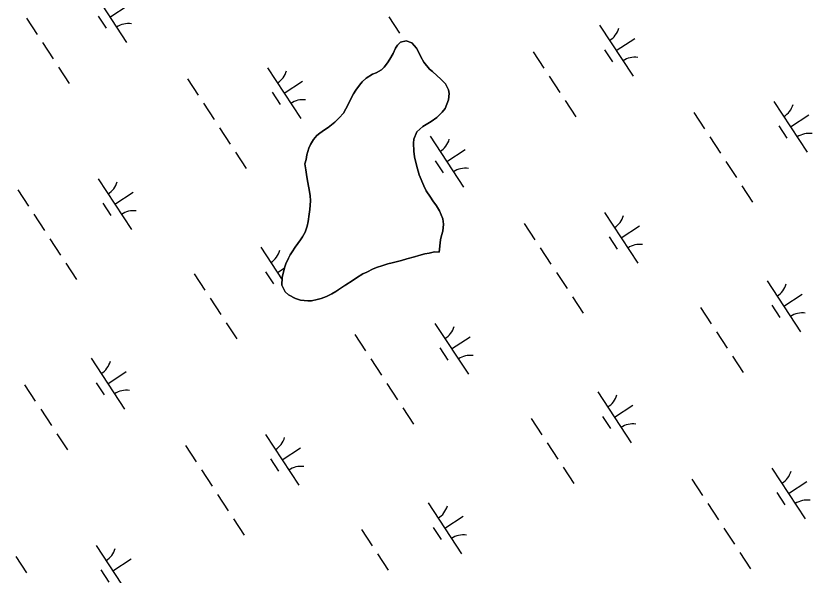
# Model space of a CAD drawing. Extents: x 3945642 to 3966284, y 206476 to 228921.
# Drawn here: x 3953528 to 3954182, y 217579 to 218038 of the extents above; entities that cross this region are included whole.
import ezdxf

# ---------------------------------------------------------------- set-up
doc = ezdxf.new("R2010")
doc.units = 0
doc.layers.add('V-TOPO-SHOR', color=7, linetype='Continuous')
doc.layers.add('V-WETL-SWMP', color=7, linetype='Continuous')

msp = doc.modelspace()

# ---------------------------------------------------------------- linework, layer by layer
at = {"layer": 'V-TOPO-SHOR'}
for points in [[(3953875.33, 217844.47), (3953871.48, 217844.62), (3953867.14, 217843.68), (3953863.64, 217842.87), (3953858.69, 217841.58), (3953855.19, 217840.64), (3953848.79, 217838.88), (3953844.44, 217837.58), (3953836.72, 217835.59), (3953833.34, 217834.77), (3953828.39, 217833.24), (3953824.89, 217832.18), (3953821.26, 217830.76), (3953816.07, 217828.02), (3953812.68, 217826.6), (3953807.48, 217823.39), (3953803.97, 217820.88), (3953798.76, 217817.43), (3953795.38, 217815.28), (3953790.53, 217812.06), (3953787.39, 217810.28), (3953782.92, 217808.02), (3953778.44, 217806.37), (3953775.31, 217805.55), (3953770.6, 217804.5), (3953767.47, 217804.4), (3953761.69, 217805.04), (3953757.6, 217806.27), (3953751.84, 217809.45), (3953749.09, 217811.88), (3953746.36, 217817.32), (3953746.4, 217823.46), (3953748.39, 217831.64), (3953749.61, 217834.88), (3953751.7, 217839.33), (3953753.04, 217842.21), (3953754.74, 217844.73), (3953757.18, 217848.44), (3953761.56, 217854.43), (3953763.26, 217857.07), (3953765.46, 217860.79), (3953767.06, 217865.72), (3953767.93, 217869.45), (3953768.7, 217875.59), (3953769.33, 217879.44), (3953769.74, 217886.42), (3953769.41, 217891), (3953768.37, 217897.15), (3953767.32, 217902.82), (3953766.4, 217908.13), (3953765.82, 217912.11), (3953765.26, 217916.81), (3953766.25, 217920.54), (3953766.88, 217924.27), (3953768.36, 217929.68), (3953769.83, 217932.8), (3953772.27, 217937), (3953775.06, 217940.11), (3953777.48, 217942.14), (3953781.36, 217944.77), (3953784.26, 217946.8), (3953787.05, 217948.94), (3953789.71, 217951.21), (3953793.35, 217954.68), (3953796.75, 217958.63), (3953798.71, 217961.99), (3953801.27, 217966.79), (3953802.62, 217969.79), (3953805.06, 217974.47), (3953806.89, 217977.47), (3953810.05, 217981.55), (3953812.24, 217984.18), (3953815.51, 217987.17), (3953820.71, 217990.51), (3953823.73, 217991.57), (3953827.97, 217994.19), (3953830.15, 217996.34), (3953833.07, 217999.94), (3953835.02, 218002.93), (3953837.58, 218007.49), (3953839.66, 218011.82), (3953841.24, 218014.45), (3953843.67, 218016.73), (3953848.38, 218017.9), (3953853.06, 218016.18), (3953856.89, 218011.93), (3953859.02, 218007.7), (3953860.33, 218004.68), (3953862.71, 218000.33), (3953867.61, 217994.75), (3953870, 217992.69), (3953873.83, 217989.29), (3953876.46, 217986.62), (3953880.53, 217982.49), (3953883.03, 217977.78), (3953883.61, 217974.64), (3953882.97, 217969.34), (3953880.27, 217962.38), (3953877.96, 217959.38), (3953873.47, 217955.08), (3953868.99, 217951.73)], [(3953868.99, 217951.73), (3953866.21, 217949.95), (3953862.09, 217947.69), (3953857.12, 217943.26), (3953854.55, 217937.26), (3953854.28, 217933.77), (3953854.72, 217927.26), (3953855.29, 217922.56), (3953856.93, 217915.8), (3953859.04, 217907.95), (3953862.71, 217898.77), (3953864.73, 217894.66), (3953868.18, 217889.58), (3953870.33, 217886.55), (3953873.19, 217882.43), (3953875.81, 217878.44), (3953878.42, 217871.79), (3953879.11, 217867.33), (3953878.47, 217861.68), (3953877.48, 217858.07), (3953876.49, 217854.58), (3953875.33, 217844.47)]]:
    msp.add_lwpolyline(points, dxfattribs=at)
at = {"layer": 'V-WETL-SWMP'}
for p, q in [((3953591.4, 218058.37), (3953618.8, 218016.55)), ((3953605.1, 218037.46), (3953620.15, 218047.32)), ((3953536.7, 218036.54), (3953545.47, 218023.15)), ((3953595.35, 218038.25), (3953601.93, 218028.21)), ((3953834.12, 218037.71), (3953842.89, 218024.32)), ((3954007.19, 218030.76), (3954034.59, 217988.93)), ((3953549.86, 218016.46), (3953558.62, 218003.08)), ((3953841.24, 218014.45), (3953839.66, 218011.82)), ((3953843.67, 218016.73), (3953841.24, 218014.45)), ((3953848.38, 218017.9), (3953843.67, 218016.73)), ((3953847.27, 218017.63), (3953847.27, 218017.62)), ((3953853.06, 218016.18), (3953848.38, 218017.9)), ((3953856.89, 218011.93), (3953853.06, 218016.18)), ((3954020.89, 218009.84), (3954035.95, 218019.71)), ((3953839.66, 218011.82), (3953837.58, 218007.49)), ((3953859.02, 218007.7), (3953856.89, 218011.93)), ((3953952.5, 218008.92), (3953961.27, 217995.54)), ((3954011.15, 218010.64), (3954017.73, 218000.6)), ((3953835.02, 218002.93), (3953833.07, 217999.94)), ((3953837.58, 218007.49), (3953835.02, 218002.93)), ((3953860.33, 218004.68), (3953859.02, 218007.7)), ((3953862.71, 218000.33), (3953860.33, 218004.68)), ((3953563.01, 217996.38), (3953571.77, 217983)), ((3953734.47, 217995.83), (3953761.87, 217954.01)), ((3953830.15, 217996.34), (3953827.97, 217994.19)), ((3953833.07, 217999.94), (3953830.15, 217996.34)), ((3953867.61, 217994.75), (3953862.71, 218000.33)), ((3953870, 217992.69), (3953867.61, 217994.75)), ((3953820.71, 217990.51), (3953815.51, 217987.17)), ((3953823.73, 217991.57), (3953820.71, 217990.51)), ((3953827.97, 217994.19), (3953823.73, 217991.57)), ((3953873.83, 217989.29), (3953870, 217992.69)), ((3953876.46, 217986.62), (3953873.83, 217989.29)), ((3953965.65, 217988.84), (3953974.42, 217975.46)), ((3953668.68, 217986.71), (3953677.44, 217973.32)), ((3953748.17, 217974.92), (3953763.23, 217984.78)), ((3953812.24, 217984.18), (3953810.05, 217981.55)), ((3953815.51, 217987.17), (3953812.24, 217984.18)), ((3953880.53, 217982.49), (3953876.46, 217986.62)), ((3953883.03, 217977.78), (3953880.53, 217982.49)), ((3953738.43, 217975.71), (3953745, 217965.67)), ((3953806.89, 217977.47), (3953805.06, 217974.47)), ((3953810.05, 217981.55), (3953806.89, 217977.47)), ((3953883.61, 217974.64), (3953883.03, 217977.78)), ((3953802.62, 217969.79), (3953801.27, 217966.79)), ((3953805.06, 217974.47), (3953802.62, 217969.79)), ((3953880.27, 217962.38), (3953882.97, 217969.34)), ((3953882.97, 217969.34), (3953883.61, 217974.64)), ((3953978.81, 217968.77), (3953987.57, 217955.38)), ((3953681.83, 217966.63), (3953690.6, 217953.25)), ((3953801.27, 217966.79), (3953798.71, 217961.99)), ((3953877.96, 217959.38), (3953880.27, 217962.38)), ((3954150.27, 217968.21), (3954177.67, 217926.39)), ((3953796.75, 217958.63), (3953793.35, 217954.68)), ((3953798.71, 217961.99), (3953796.75, 217958.63)), ((3953873.47, 217955.08), (3953877.96, 217959.38)), ((3954084.47, 217959.09), (3954093.24, 217945.71)), ((3954163.97, 217947.3), (3954179.02, 217957.17)), ((3953789.71, 217951.21), (3953787.05, 217948.94)), ((3953793.35, 217954.68), (3953789.71, 217951.21)), ((3953862.09, 217947.69), (3953866.2, 217949.95)), ((3953866.2, 217949.95), (3953868.99, 217951.73)), ((3953868.99, 217951.73), (3953873.47, 217955.08)), ((3953694.98, 217946.56), (3953703.75, 217933.17)), ((3953781.36, 217944.77), (3953777.48, 217942.14)), ((3953784.26, 217946.8), (3953781.36, 217944.77)), ((3953787.05, 217948.94), (3953784.26, 217946.8)), ((3953854.55, 217937.26), (3953857.12, 217943.26)), ((3953857.12, 217943.26), (3953862.09, 217947.69)), ((3954154.23, 217948.09), (3954160.8, 217938.06)), ((3953772.27, 217937), (3953769.83, 217932.8)), ((3953775.06, 217940.11), (3953772.27, 217937)), ((3953777.48, 217942.14), (3953775.06, 217940.11)), ((3953854.28, 217933.77), (3953854.55, 217937.26)), ((3953868.05, 217939.61), (3953895.45, 217897.78)), ((3954097.63, 217939.01), (3954106.39, 217925.63)), ((3953768.36, 217929.68), (3953766.88, 217924.27)), ((3953769.83, 217932.8), (3953768.36, 217929.68)), ((3953854.72, 217927.26), (3953854.28, 217933.77)), ((3953708.13, 217926.48), (3953716.9, 217913.1)), ((3953766.88, 217924.27), (3953766.25, 217920.54)), ((3953855.29, 217922.56), (3953854.72, 217927.26)), ((3953881.75, 217918.69), (3953896.81, 217928.56)), ((3953766.25, 217920.54), (3953765.26, 217916.81)), ((3953765.26, 217916.81), (3953765.82, 217912.11)), ((3953856.93, 217915.8), (3953855.29, 217922.56)), ((3953872.01, 217919.48), (3953878.59, 217909.45)), ((3954110.78, 217918.94), (3954119.54, 217905.56)), ((3953765.82, 217912.11), (3953766.4, 217908.13)), ((3953859.04, 217907.95), (3953856.93, 217915.8)), ((3953595.33, 217904.68), (3953622.73, 217862.86)), ((3953766.4, 217908.13), (3953767.32, 217902.82)), ((3953862.71, 217898.77), (3953859.04, 217907.95)), ((3953767.32, 217902.82), (3953768.37, 217897.15)), ((3953768.37, 217897.15), (3953769.41, 217891)), ((3953864.73, 217894.66), (3953862.71, 217898.77)), ((3954123.93, 217898.86), (3954132.7, 217885.48)), ((3953529.54, 217895.56), (3953538.3, 217882.17)), ((3953609.03, 217883.77), (3953624.09, 217893.63)), ((3953769.41, 217891), (3953769.74, 217886.42)), ((3953868.18, 217889.58), (3953864.73, 217894.66)), ((3953599.29, 217884.56), (3953605.86, 217874.52)), ((3953769.74, 217886.42), (3953769.33, 217879.44)), ((3953870.33, 217886.55), (3953868.18, 217889.58)), ((3953873.19, 217882.43), (3953870.33, 217886.55)), ((3953769.33, 217879.44), (3953768.7, 217875.59)), ((3953875.81, 217878.44), (3953873.19, 217882.43)), ((3953878.42, 217871.79), (3953875.81, 217878.44)), ((3953542.69, 217875.48), (3953551.46, 217862.1)), ((3953768.7, 217875.59), (3953767.93, 217869.45)), ((3953879.11, 217867.33), (3953878.42, 217871.79)), ((3954011.13, 217877.06), (3954038.53, 217835.24)), ((3953767.06, 217865.72), (3953765.46, 217860.79)), ((3953767.93, 217869.45), (3953767.06, 217865.72)), ((3953878.47, 217861.68), (3953879.11, 217867.33)), ((3953945.33, 217867.94), (3953954.1, 217854.56)), ((3954024.83, 217856.15), (3954039.88, 217866.02)), ((3953765.46, 217860.79), (3953763.26, 217857.07)), ((3953876.49, 217854.58), (3953877.48, 217858.07)), ((3953877.48, 217858.07), (3953878.47, 217861.68)), ((3953555.84, 217855.4), (3953564.61, 217842.02)), ((3953761.56, 217854.43), (3953757.18, 217848.44)), ((3953763.26, 217857.07), (3953761.56, 217854.43)), ((3953875.33, 217844.47), (3953876.49, 217854.58)), ((3954015.09, 217856.94), (3954021.66, 217846.9)), ((3953728.92, 217848.45), (3953746.39, 217821.78)), ((3953754.74, 217844.73), (3953753.04, 217842.21)), ((3953757.18, 217848.44), (3953754.74, 217844.73)), ((3953867.14, 217843.68), (3953871.48, 217844.62)), ((3953871.48, 217844.62), (3953875.33, 217844.47)), ((3953958.49, 217847.86), (3953967.25, 217834.48)), ((3953751.69, 217839.33), (3953749.61, 217834.88)), ((3953753.04, 217842.21), (3953751.69, 217839.33)), ((3953844.44, 217837.58), (3953848.79, 217838.88)), ((3953848.79, 217838.88), (3953855.19, 217840.64)), ((3953855.19, 217840.64), (3953858.69, 217841.58)), ((3953858.69, 217841.58), (3953863.64, 217842.87)), ((3953863.64, 217842.87), (3953867.14, 217843.68)), ((3953568.99, 217835.33), (3953577.76, 217821.94)), ((3953748.39, 217831.64), (3953746.4, 217823.46)), ((3953749.61, 217834.88), (3953748.39, 217831.64)), ((3953821.26, 217830.76), (3953824.89, 217832.18)), ((3953824.89, 217832.18), (3953828.39, 217833.24)), ((3953828.39, 217833.24), (3953833.34, 217834.77)), ((3953833.34, 217834.77), (3953836.72, 217835.59)), ((3953836.72, 217835.59), (3953844.44, 217837.58)), ((3953674.22, 217826.62), (3953682.99, 217813.23)), ((3953732.87, 217828.33), (3953739.45, 217818.29)), ((3953742.62, 217827.54), (3953748.29, 217831.26)), ((3953807.48, 217823.39), (3953812.68, 217826.6)), ((3953812.68, 217826.6), (3953816.06, 217828.03)), ((3953816.06, 217828.03), (3953821.26, 217830.76)), ((3953971.64, 217827.79), (3953980.41, 217814.4)), ((3953746.4, 217823.46), (3953746.36, 217817.32)), ((3953798.76, 217817.43), (3953803.97, 217820.88)), ((3953803.97, 217820.88), (3953807.48, 217823.39)), ((3954144.71, 217820.84), (3954172.11, 217779.01)), ((3953746.36, 217817.32), (3953749.09, 217811.88)), ((3953749.09, 217811.88), (3953751.84, 217809.45)), ((3953787.39, 217810.28), (3953790.53, 217812.06)), ((3953790.53, 217812.06), (3953795.37, 217815.28)), ((3953795.37, 217815.28), (3953798.76, 217817.43)), ((3953687.38, 217806.54), (3953696.14, 217793.16)), ((3953751.84, 217809.45), (3953757.6, 217806.27)), ((3953755.95, 217807.18), (3953756.32, 217806.63)), ((3953757.6, 217806.27), (3953761.69, 217805.04)), ((3953770.6, 217804.5), (3953775.31, 217805.55)), ((3953775.31, 217805.55), (3953778.44, 217806.37)), ((3953778.44, 217806.37), (3953782.91, 217808.02)), ((3953782.91, 217808.02), (3953787.39, 217810.28)), ((3953984.79, 217807.71), (3953993.56, 217794.33)), ((3954158.41, 217799.93), (3954173.47, 217809.79)), ((3953761.69, 217805.04), (3953767.47, 217804.4)), ((3953767.47, 217804.4), (3953770.6, 217804.5)), ((3954090.02, 217799), (3954098.79, 217785.62)), ((3954148.67, 217800.72), (3954155.25, 217790.68)), ((3953700.53, 217786.46), (3953709.3, 217773.08)), ((3953871.99, 217785.91), (3953899.39, 217744.09)), ((3953806.2, 217776.79), (3953814.96, 217763.4)), ((3953885.69, 217765), (3953900.75, 217774.86)), ((3954103.17, 217778.92), (3954111.94, 217765.54)), ((3953875.95, 217765.79), (3953882.52, 217755.75)), ((3953589.78, 217757.3), (3953617.18, 217715.48)), ((3953819.35, 217756.71), (3953828.12, 217743.33)), ((3954116.33, 217758.85), (3954125.09, 217745.46)), ((3953603.48, 217736.39), (3953618.53, 217746.25)), ((3953535.09, 217735.46), (3953543.85, 217722.08)), ((3953593.74, 217737.18), (3953600.31, 217727.14)), ((3953832.5, 217736.64), (3953841.27, 217723.25)), ((3954005.58, 217729.69), (3954032.97, 217687.86)), ((3953548.24, 217715.39), (3953557, 217702.01)), ((3953845.65, 217716.56), (3953854.42, 217703.18)), ((3954019.28, 217708.77), (3954034.33, 217718.64)), ((3953950.88, 217707.85), (3953959.65, 217694.46)), ((3954009.53, 217709.56), (3954016.11, 217699.53)), ((3953561.39, 217695.31), (3953570.16, 217681.93)), ((3953732.85, 217694.76), (3953760.25, 217652.94)), ((3953964.03, 217687.77), (3953972.8, 217674.39)), ((3953667.06, 217685.64), (3953675.83, 217672.25)), ((3953746.55, 217673.85), (3953761.61, 217683.71)), ((3953736.81, 217674.64), (3953743.38, 217664.6)), ((3953680.21, 217665.56), (3953688.98, 217652.18)), ((3953977.19, 217667.7), (3953985.95, 217654.31)), ((3954148.65, 217667.14), (3954176.05, 217625.32)), ((3954082.86, 217658.02), (3954091.62, 217644.64)), ((3954162.35, 217646.23), (3954177.41, 217656.1)), ((3953693.36, 217645.49), (3953702.13, 217632.1)), ((3954152.61, 217647.02), (3954159.18, 217636.99)), ((3953866.44, 217638.53), (3953893.84, 217596.71)), ((3954096.01, 217637.94), (3954104.77, 217624.56)), ((3953706.51, 217625.41), (3953715.28, 217612.03)), ((3953880.14, 217617.62), (3953895.19, 217627.49)), ((3953811.74, 217616.7), (3953820.51, 217603.31)), ((3953870.39, 217618.41), (3953876.97, 217608.38)), ((3954109.16, 217617.87), (3954117.93, 217604.49)), ((3953593.71, 217603.61), (3953621.11, 217561.79)), ((3953824.9, 217596.62), (3953833.66, 217583.24)), ((3954122.31, 217597.79), (3954131.08, 217584.41)), ((3953527.92, 217594.48), (3953536.69, 217581.1)), ((3953607.41, 217582.7), (3953622.47, 217592.56)), ((3953597.67, 217583.49), (3953604.25, 217573.45))]:
    msp.add_line(p, q, dxfattribs=at)
for centre, start, end in [((3953620.43, 218014.49), 82.45745, 124.00111), ((3954005.96, 218033.08), 302.45745, 344.00111), ((3954036.23, 217986.87), 82.45745, 124.00111), ((3953733.23, 217998.15), 302.45745, 344.00111), ((3953763.5, 217951.94), 82.45745, 124.00111), ((3954149.03, 217970.54), 302.45745, 344.00111), ((3953866.82, 217941.93), 302.45745, 344.00111), ((3954179.3, 217924.33), 82.45745, 124.00111), ((3953897.09, 217895.72), 82.45745, 124.00111), ((3953594.09, 217907), 302.45745, 344.00111), ((3953624.37, 217860.79), 82.45745, 124.00111), ((3954009.89, 217879.39), 302.45745, 344.00111), ((3953727.68, 217850.78), 302.45745, 344.00111), ((3954040.16, 217833.18), 82.45745, 124.00111), ((3954143.48, 217823.16), 302.45745, 344.00111), ((3954173.75, 217776.95), 82.45745, 124.00111), ((3953870.75, 217788.23), 302.45745, 344.00111), ((3953901.02, 217742.03), 82.45745, 124.00111), ((3953588.54, 217759.63), 302.45745, 344.00111), ((3953618.81, 217713.42), 82.45745, 124.00111), ((3954004.34, 217732.01), 302.45745, 344.00111), ((3954034.61, 217685.8), 82.45745, 124.00111), ((3953731.61, 217697.08), 302.45745, 344.00111), ((3953761.89, 217650.87), 82.45745, 124.00111), ((3954147.41, 217669.47), 302.45745, 344.00111), ((3953865.2, 217640.86), 302.45745, 344.00111), ((3954177.68, 217623.26), 82.45745, 124.00111), ((3953895.47, 217594.65), 82.45745, 124.00111), ((3953592.47, 217605.93), 302.45745, 344.00111)]:
    msp.add_arc(centre, 17.62, start, end, dxfattribs=at)

doc.saveas('drawing.dxf')
